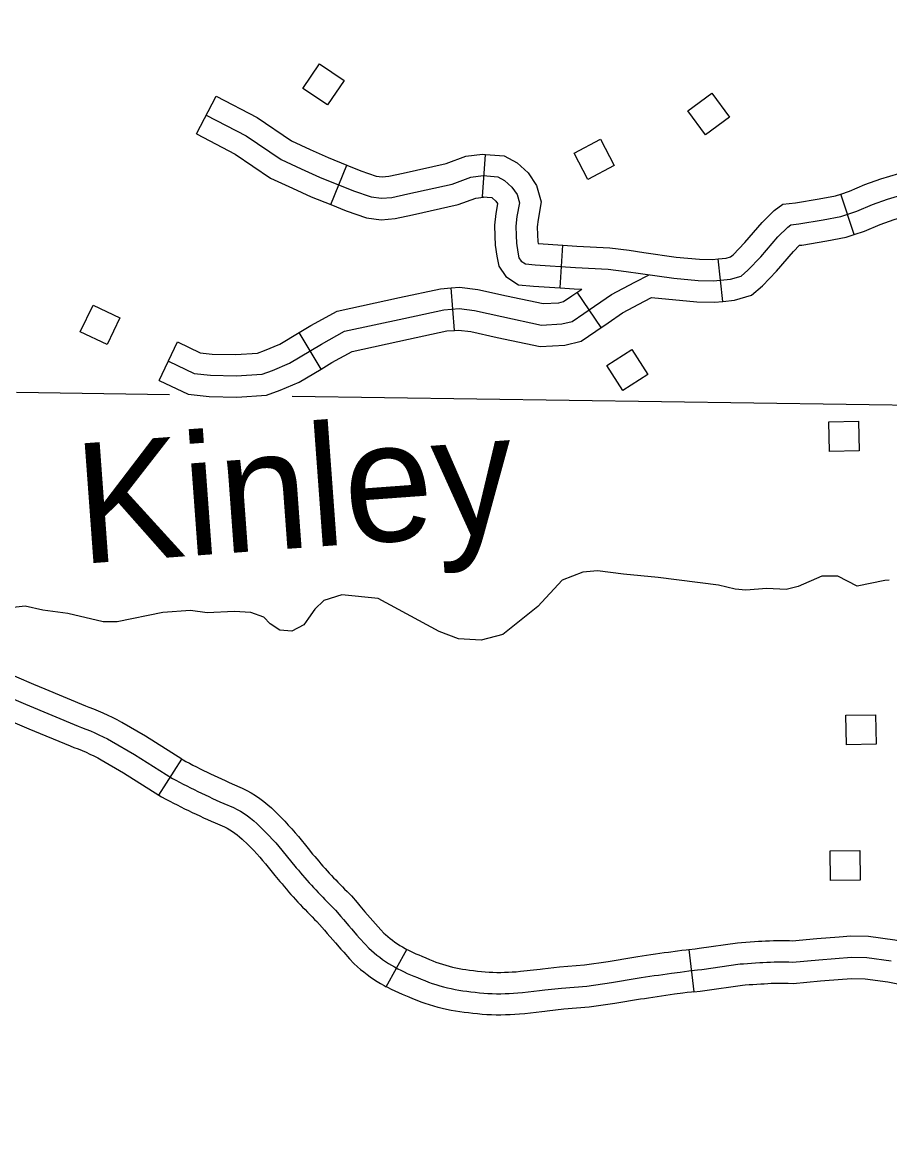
# Model space of a CAD drawing. Extents: x -19 to 366, y -4 to 359.
# Drawn here: x 136.395 to 136.972, y 194.537 to 195.278 of the extents above; entities that cross this region are included whole.
import ezdxf

# ---------------------------------------------------------------- set-up
doc = ezdxf.new("R2010")
doc.units = 0
for name, color, linetype in [('21', 7, 'Continuous'), ('R_Axis Annot', 7, 'Continuous'), ('R_ROW', 7, 'Continuous'), ('R_ROW Annot', 7, 'Continuous'), ('R_Temp Easement', 7, 'Continuous'), ('Sheet Fence', 7, 'Continuous')]:
    doc.layers.add(name, color=color, linetype=linetype)

msp = doc.modelspace()

# ---------------------------------------------------------------- linework, layer by layer
at = {"layer": '21'}
for points in [[(136.60897, 195.23912), (136.598, 195.22274), (136.58157, 195.23373), (136.59254, 195.25012)], [(136.85379, 195.23053), (136.8654, 195.2146), (136.84942, 195.20296), (136.83781, 195.21889)], [(136.78867, 195.18233), (136.77119, 195.17321), (136.76205, 195.19074), (136.77952, 195.19986)], [(136.45966, 195.08097), (136.45115, 195.06318), (136.43331, 195.07172), (136.44182, 195.0895)], [(136.80037, 195.05991), (136.81103, 195.04333), (136.7944, 195.03263), (136.78374, 195.04921)], [(136.93202, 194.99205), (136.93167, 195.01176), (136.95144, 195.01211), (136.95179, 194.9924)], [(136.9433, 194.79663), (136.94296, 194.81634), (136.96272, 194.81669), (136.96307, 194.79698)], [(136.93276, 194.70621), (136.93241, 194.72592), (136.95218, 194.72627), (136.95253, 194.70656)]]:
    msp.add_lwpolyline(points, close=True, dxfattribs=at)
at = {"layer": 'R_Axis Annot'}
for points in [[(136.49261, 195.0298), (136.39078, 195.03126)], [(137.06601, 195.02156), (136.57436, 195.02862)]]:
    msp.add_lwpolyline(points, dxfattribs=at)
at = {"layer": 'R_ROW'}
for p, q in [((136.48572, 194.76307), (136.50091, 194.78708)), ((136.63703, 194.6355), (136.65074, 194.66038)), ((136.83836, 194.66036), (136.84175, 194.63215))]:
    msp.add_line(p, q, dxfattribs=at)
for points in [[(136.41001, 194.83359), (136.4023, 194.83679), (136.37964, 194.84648), (136.37689, 194.84745), (136.37439, 194.84828), (136.37183, 194.84905), (136.36925, 194.84975), (136.36666, 194.85039), (136.36406, 194.85095), (136.36144, 194.85145), (136.35881, 194.85189), (136.35616, 194.85225), (136.35352, 194.85255), (136.35084, 194.85278), (136.34817, 194.85293), (136.34582, 194.85301), (136.31297, 194.85469), (136.30862, 194.85492)], [(136.37447, 194.83324), (136.39678, 194.82371), (136.43187, 194.80908), (136.43419, 194.80822), (136.43712, 194.80708), (136.44002, 194.80589), (136.44292, 194.80464), (136.44578, 194.80334), (136.44859, 194.80198), (136.4514, 194.80058), (136.4542, 194.79912), (136.46943, 194.79019), (136.49461, 194.77426), (136.497, 194.77298), (136.4994, 194.77172), (136.50181, 194.77047), (136.50424, 194.76923), (136.50667, 194.76801), (136.50909, 194.7668), (136.51152, 194.76561), (136.51397, 194.76442), (136.51642, 194.76326), (136.5189, 194.7621), (136.52135, 194.76096), (136.52382, 194.75984), (136.52629, 194.75872), (136.52879, 194.75762), (136.53525, 194.75482), (136.53767, 194.75365), (136.54003, 194.75235), (136.54233, 194.75094), (136.54457, 194.74942), (136.54671, 194.74779), (136.5488, 194.74606), (136.55077, 194.74423), (136.55469, 194.74047), (136.55694, 194.73824), (136.55914, 194.73595), (136.56132, 194.73363), (136.56343, 194.73127), (136.56551, 194.72887), (136.56755, 194.72644), (136.57706, 194.71479), (136.57849, 194.71311), (136.57989, 194.71143), (136.58134, 194.70976), (136.58276, 194.7081), (136.58421, 194.70645)], [(136.50091, 194.78708), (136.47682, 194.80232), (136.46108, 194.81155), (136.45788, 194.81322), (136.45485, 194.81473), (136.45181, 194.8162), (136.44867, 194.81763), (136.44553, 194.81898), (136.4424, 194.82027), (136.43924, 194.8215), (136.43708, 194.8223), (136.41001, 194.83359)], [(136.30709, 194.82655), (136.31148, 194.82632), (136.34462, 194.82463), (136.34687, 194.82455), (136.3488, 194.82444), (136.35073, 194.82427), (136.35265, 194.82406), (136.35456, 194.8238), (136.35646, 194.82348), (136.35836, 194.82312), (136.36025, 194.82271), (136.36214, 194.82224), (136.364, 194.82174), (136.36583, 194.82119), (136.36769, 194.82057), (136.3693, 194.82), (136.39126, 194.81062), (136.39908, 194.80736)], [(136.39908, 194.80736), (136.42666, 194.79587), (136.42914, 194.79494), (136.43184, 194.79389), (136.43451, 194.7928), (136.43717, 194.79165), (136.43975, 194.79048), (136.44233, 194.78924), (136.44493, 194.78793), (136.44731, 194.78669), (136.46204, 194.77806), (136.48572, 194.76307)], [(136.50091, 194.78708), (136.50177, 194.78653), (136.50365, 194.78553), (136.50597, 194.78431), (136.5083, 194.7831), (136.51065, 194.78191), (136.51302, 194.78071), (136.5154, 194.77953), (136.51775, 194.77838), (136.52011, 194.77723), (136.52248, 194.7761), (136.5249, 194.77498), (136.52729, 194.77387), (136.52969, 194.77277), (136.53207, 194.7717), (136.53448, 194.77064), (136.54117, 194.76774), (136.54419, 194.76627), (136.54718, 194.76463), (136.55002, 194.76288), (136.55287, 194.76096), (136.55556, 194.7589), (136.55817, 194.75674), (136.56051, 194.75457), (136.56462, 194.75064), (136.56707, 194.7482), (136.56944, 194.74574), (136.5718, 194.74322), (136.57408, 194.74066), (136.57632, 194.73809), (136.5785, 194.73549), (136.58491, 194.72764)], [(136.48572, 194.76307), (136.48745, 194.76198), (136.49035, 194.76043), (136.49283, 194.75912), (136.49531, 194.75784), (136.49782, 194.75656), (136.50031, 194.75531), (136.50279, 194.75407), (136.5053, 194.75284), (136.50783, 194.75162), (136.51037, 194.75041), (136.5129, 194.74923), (136.51541, 194.74806), (136.51796, 194.7469), (136.52052, 194.74574), (136.5231, 194.74461), (136.52932, 194.74191), (136.53115, 194.74102), (136.53289, 194.74007), (136.53463, 194.739), (136.53628, 194.73789), (136.53785, 194.73668), (136.53942, 194.73538), (136.54103, 194.73389), (136.54477, 194.73031), (136.54681, 194.72827), (136.54885, 194.72617), (136.55084, 194.72404), (136.55277, 194.72188), (136.5547, 194.71965), (136.5566, 194.71738), (136.56291, 194.70967)], [(136.58491, 194.72764), (136.58799, 194.72387), (136.58937, 194.72224), (136.59071, 194.72063), (136.59209, 194.71904), (136.59349, 194.71741), (136.59484, 194.71588), (136.59624, 194.71431), (136.59764, 194.71276), (136.59907, 194.7112), (136.60054, 194.70962), (136.60196, 194.70809), (136.60337, 194.70662), (136.60484, 194.70511), (136.60635, 194.70357), (136.60782, 194.70208), (136.60931, 194.7006), (136.61101, 194.69893), (136.6138, 194.696), (136.6176, 194.69151), (136.61934, 194.68946), (136.62285, 194.68537), (136.62459, 194.68336), (136.62815, 194.6793), (136.62993, 194.6773), (136.63342, 194.67336), (136.63535, 194.6713), (136.63651, 194.67026), (136.63801, 194.66898), (136.63956, 194.66774), (136.64117, 194.66651), (136.64282, 194.66531), (136.64446, 194.66417), (136.64614, 194.66308), (136.64782, 194.66204), (136.64955, 194.66104), (136.65074, 194.66038)], [(136.56291, 194.70967), (136.56614, 194.70571), (136.56761, 194.70397), (136.56907, 194.70223), (136.57058, 194.70048), (136.57203, 194.69879), (136.57358, 194.69703), (136.57512, 194.69531), (136.57665, 194.69361), (136.57821, 194.69192), (136.57973, 194.69028), (136.58129, 194.68861), (136.58292, 194.6869), (136.58453, 194.68525), (136.58609, 194.68365), (136.5877, 194.68203), (136.58933, 194.6804), (136.59076, 194.679), (136.59266, 194.677), (136.59593, 194.67314), (136.59773, 194.67102), (136.60134, 194.66681), (136.60318, 194.66469), (136.60683, 194.66052), (136.60868, 194.65843), (136.61244, 194.65421), (136.61545, 194.65099), (136.6178, 194.64888), (136.6199, 194.6471), (136.62204, 194.64537), (136.62421, 194.64372), (136.62638, 194.64214), (136.62861, 194.6406), (136.6309, 194.6391), (136.63322, 194.63766), (136.63558, 194.6363), (136.63703, 194.6355)], [(136.58421, 194.70645), (136.58568, 194.70481), (136.58715, 194.70318), (136.58864, 194.70156), (136.59013, 194.69995), (136.59163, 194.69835), (136.59314, 194.69676), (136.59468, 194.69518), (136.59622, 194.69361), (136.59776, 194.69205), (136.59932, 194.6905), (136.60088, 194.68896), (136.60323, 194.6865), (136.60677, 194.68232), (136.60854, 194.68024), (136.61209, 194.67609), (136.61389, 194.67403), (136.61749, 194.66991), (136.6193, 194.66786), (136.62293, 194.66378), (136.6254, 194.66115), (136.62716, 194.65957), (136.62895, 194.65804), (136.6308, 194.65656), (136.63269, 194.65512), (136.6346, 194.65373), (136.63654, 194.65239), (136.63852, 194.65109), (136.64052, 194.64985), (136.64257, 194.64867), (136.64464, 194.64753), (136.64676, 194.64645), (136.64887, 194.64542), (136.65103, 194.64444), (136.65322, 194.64352), (136.6554, 194.64266), (136.65787, 194.64163), (136.66027, 194.64058), (136.66271, 194.63959), (136.66516, 194.63866), (136.66762, 194.63778), (136.67011, 194.63695), (136.67262, 194.63619), (136.67515, 194.63548), (136.67768, 194.63483), (136.68023, 194.63425), (136.68281, 194.63372), (136.68538, 194.63325), (136.68797, 194.63283), (136.69057, 194.63248), (136.69339, 194.63216), (136.6962, 194.63181), (136.69903, 194.63152), (136.70185, 194.63128), (136.7047, 194.63109), (136.70755, 194.63097), (136.71039, 194.63089), (136.71323, 194.63088), (136.71607, 194.63092), (136.71891, 194.63101), (136.72175, 194.63117), (136.72459, 194.63138), (136.7278, 194.63169), (136.73891, 194.63296), (136.74262, 194.63338), (136.75374, 194.63461), (136.77051, 194.63599), (136.78697, 194.63835), (136.80404, 194.64117), (136.80661, 194.64158), (136.8095, 194.64203), (136.81528, 194.64291), (136.81818, 194.64333), (136.82396, 194.64416), (136.82686, 194.64455), (136.83266, 194.64533), (136.83554, 194.6457), (136.83844, 194.64606), (136.84425, 194.64676), (136.84715, 194.64709), (136.87253, 194.65066), (136.8747, 194.65085), (136.87742, 194.65107), (136.88014, 194.65127), (136.88286, 194.65144), (136.88558, 194.65159), (136.88777, 194.65171), (136.89023, 194.65186), (136.89269, 194.65198), (136.89515, 194.65207), (136.89764, 194.65211), (136.9001, 194.65213), (136.90257, 194.6521), (136.90503, 194.65204), (136.9075, 194.65194), (136.92486, 194.65354), (136.94659, 194.65526), (136.9569, 194.65506), (136.97319, 194.65279)], [(136.83835, 194.66036), (136.84258, 194.66086), (136.84535, 194.66118), (136.87091, 194.66478), (136.8735, 194.66501), (136.87634, 194.66524), (136.87919, 194.66544), (136.88203, 194.66562), (136.88479, 194.66577), (136.88693, 194.66589), (136.88946, 194.66605), (136.89211, 194.66617), (136.89477, 194.66627), (136.89747, 194.66632), (136.90014, 194.66633), (136.90281, 194.6663), (136.90548, 194.66624), (136.90713, 194.66617), (136.92365, 194.66769), (136.93846, 194.66886)], [(136.93846, 194.66886), (136.94617, 194.66947), (136.95802, 194.66925), (136.97557, 194.6668), (137.00278, 194.66137), (137.0039, 194.66115), (137.00887, 194.6603), (137.01118, 194.66), (137.01608, 194.65965), (137.02109, 194.65951), (137.0268, 194.65945), (137.03131, 194.65949), (137.03746, 194.65955), (137.03842, 194.65957)], [(136.65074, 194.66038), (136.6513, 194.66008), (136.65309, 194.65916), (136.6549, 194.65828), (136.65671, 194.65747), (136.6586, 194.65667), (136.66076, 194.65581), (136.66344, 194.65469), (136.66578, 194.65368), (136.66792, 194.6528), (136.67008, 194.65198), (136.67224, 194.65121), (136.67442, 194.65049), (136.6766, 194.64982), (136.67882, 194.64921), (136.68104, 194.64864), (136.68326, 194.64813), (136.68552, 194.64766), (136.68777, 194.64725), (136.69004, 194.64689), (136.69231, 194.64658), (136.69507, 194.64627), (136.69782, 194.64593), (136.70037, 194.64566), (136.70291, 194.64544), (136.70547, 194.64528), (136.70804, 194.64517), (136.71061, 194.6451), (136.71317, 194.64508), (136.71574, 194.64512), (136.71829, 194.64521), (136.72084, 194.64534), (136.72338, 194.64553), (136.72631, 194.64581), (136.73731, 194.64707), (136.73935, 194.6473)], [(136.73935, 194.6473), (136.74104, 194.64749), (136.75237, 194.64875), (136.76892, 194.65011), (136.78481, 194.65239), (136.80176, 194.65519), (136.80439, 194.65561), (136.80734, 194.65607), (136.81319, 194.65696), (136.81615, 194.65739), (136.822, 194.65823), (136.82496, 194.65863), (136.83082, 194.65941), (136.83375, 194.65979), (136.83672, 194.66016), (136.83836, 194.66036)], [(136.84175, 194.63215), (136.84592, 194.63265), (136.84896, 194.633), (136.87415, 194.63654), (136.87591, 194.6367), (136.8785, 194.63691), (136.88109, 194.6371), (136.88368, 194.63726), (136.88636, 194.6374), (136.88862, 194.63753), (136.89101, 194.63768), (136.89327, 194.63779), (136.89554, 194.63787), (136.89781, 194.63791), (136.90006, 194.63792), (136.90232, 194.6379), (136.90458, 194.63784), (136.90787, 194.63771), (136.92607, 194.63938), (136.9407, 194.64054)], [(136.9407, 194.64054), (136.94702, 194.64104), (136.95579, 194.64088), (136.97082, 194.63878), (136.99727, 194.6335), (136.99877, 194.63321), (137.00461, 194.63221), (137.00833, 194.63172), (137.01469, 194.63127), (137.02053, 194.63111), (137.02676, 194.63104), (137.03158, 194.63108), (137.03793, 194.63115), (137.03903, 194.63117)], [(136.74254, 194.61907), (136.74052, 194.61884), (136.72929, 194.61756), (136.72579, 194.61722), (136.72266, 194.61699), (136.71953, 194.61682), (136.71641, 194.61672), (136.7133, 194.61667), (136.71016, 194.61669), (136.70705, 194.61677), (136.70393, 194.61691), (136.70079, 194.61711), (136.69769, 194.61738), (136.69458, 194.6177), (136.69172, 194.61806), (136.68882, 194.61839), (136.68591, 194.61878), (136.68299, 194.61924), (136.6801, 194.61977), (136.67721, 194.62037), (136.67432, 194.62103), (136.67148, 194.62176), (136.66864, 194.62255), (136.66581, 194.62341), (136.66301, 194.62434), (136.66024, 194.62533), (136.6575, 194.62637), (136.65476, 194.62749), (136.6523, 194.62856), (136.65004, 194.6295), (136.64784, 194.63038), (136.64536, 194.63142), (136.64284, 194.63256), (136.64042, 194.63373), (136.63799, 194.63498), (136.63703, 194.6355)], [(136.84175, 194.63215), (136.84017, 194.63196), (136.83733, 194.63161), (136.83451, 194.63124), (136.82876, 194.63048), (136.82592, 194.63009), (136.82021, 194.62927), (136.81737, 194.62886), (136.81167, 194.62799), (136.80882, 194.62755), (136.80631, 194.62715), (136.78914, 194.62431), (136.7721, 194.62187), (136.75511, 194.62047), (136.7442, 194.61926), (136.74254, 194.61907)]]:
    msp.add_lwpolyline(points, dxfattribs=at)
at = {"layer": 'R_ROW Annot'}
for p, q in [((136.51061, 195.20343), (136.52369, 195.22865)), ((136.70097, 195.16147), (136.70299, 195.18981)), ((136.60001, 195.15635), (136.6107, 195.18267)), ((136.94851, 195.13648), (136.93958, 195.16345)), ((136.75281, 195.10099), (136.75463, 195.12934)), ((136.86115, 195.09194), (136.85799, 195.12018)), ((136.68249, 195.07264), (136.68022, 195.10095)), ((136.78011, 195.07458), (136.76399, 195.09797)), ((136.59361, 195.04683), (136.57906, 195.07123)), ((136.48586, 195.03925), (136.49808, 195.0649))]:
    msp.add_line(p, q, dxfattribs=at)
for points in [[(136.52369, 195.22865), (136.551, 195.21448), (136.57402, 195.19891), (136.58641, 195.19316), (136.59823, 195.18773), (136.6107, 195.18267)], [(136.51715, 195.21604), (136.54372, 195.20226), (136.56701, 195.1865), (136.58046, 195.18027), (136.59259, 195.17469), (136.61522, 195.1655), (136.62703, 195.16156), (136.63392, 195.16058), (136.64081, 195.16123), (136.6513, 195.16353), (136.68082, 195.17009), (136.69329, 195.17469), (136.70149, 195.17567), (136.71135, 195.17497)], [(136.51061, 195.20343), (136.53645, 195.19003), (136.56, 195.1741), (136.5745, 195.16737), (136.58695, 195.16165), (136.60001, 195.15635)], [(136.6107, 195.18267), (136.62015, 195.17883), (136.63031, 195.17544), (136.63426, 195.17488), (136.63861, 195.17529), (136.64824, 195.1774), (136.67681, 195.18375), (136.68994, 195.18859), (136.70114, 195.18994), (136.70299, 195.18981)], [(136.70299, 195.18981), (136.71548, 195.18892), (136.72403, 195.1842), (136.73146, 195.17752), (136.73712, 195.1692), (136.74013, 195.15824), (136.73808, 195.14651), (136.73751, 195.1415), (136.73767, 195.13632), (136.7378, 195.13185), (136.73801, 195.13041), (136.75463, 195.12934)], [(136.93958, 195.16345), (136.94527, 195.16533), (136.95556, 195.16973), (136.96627, 195.1735), (136.97823, 195.17714), (136.98434, 195.17847), (136.99316, 195.18072), (137.00302, 195.18166), (137.01275, 195.18124), (137.03218, 195.1756), (137.04491, 195.17049)], [(136.71135, 195.17497), (136.71574, 195.17255), (136.72068, 195.16811), (136.72405, 195.16316), (136.72559, 195.15754), (136.72401, 195.14854), (136.72328, 195.14209), (136.72347, 195.13589), (136.72363, 195.13061), (136.72449, 195.12467), (136.72529, 195.12102), (136.72675, 195.11876), (136.7297, 195.11684)], [(136.60001, 195.15635), (136.6103, 195.15217), (136.62375, 195.14768), (136.63358, 195.14628), (136.64301, 195.14717), (136.65436, 195.14966), (136.68484, 195.15644), (136.69664, 195.16078), (136.70183, 195.16141), (136.70097, 195.16147)], [(136.70097, 195.16147), (136.70723, 195.16102), (136.70745, 195.1609), (136.7099, 195.15869), (136.71098, 195.15712), (136.71105, 195.15685), (136.70995, 195.15057), (136.70905, 195.14268), (136.70927, 195.13547), (136.70945, 195.12937), (136.71051, 195.12213), (136.71196, 195.11545), (136.71649, 195.1085), (136.72493, 195.103), (136.73505, 195.10213), (136.75281, 195.10099)], [(136.80634, 195.11054), (136.82837, 195.10735), (136.84469, 195.10577), (136.8549, 195.10554), (136.86609, 195.10679), (136.87314, 195.10884), (136.87762, 195.11265), (136.8863, 195.12163), (136.8976, 195.13484), (136.90427, 195.14147), (136.90631, 195.14291), (136.91155, 195.14352), (136.92776, 195.14631), (136.93963, 195.1485), (136.95031, 195.15204), (136.96071, 195.15649), (136.9707, 195.16), (136.98182, 195.16338)], [(136.85799, 195.12018), (136.8633, 195.12077), (136.86625, 195.12163), (136.86789, 195.12302), (136.87579, 195.1312), (136.88718, 195.14451), (136.89511, 195.15239), (136.90107, 195.1566), (136.90952, 195.15759), (136.92527, 195.16029), (136.9361, 195.16229), (136.93958, 195.16345)], [(136.94851, 195.13648), (136.95534, 195.13874), (136.96587, 195.14324), (136.97512, 195.1465), (136.98541, 195.14962), (136.99088, 195.15082), (136.99804, 195.15264), (137.00377, 195.15319), (137.00812, 195.15301), (137.02291, 195.14871), (137.03433, 195.14413)], [(136.86115, 195.09194), (136.86889, 195.09281), (136.88002, 195.09605), (136.88735, 195.10227), (136.89681, 195.11207), (136.90802, 195.12517), (136.91217, 195.1293), (136.91359, 195.12946), (136.93026, 195.13233), (136.94317, 195.13471), (136.94851, 195.13648)], [(136.75463, 195.12934), (136.76384, 195.12875), (136.78585, 195.12754), (136.79867, 195.126), (136.80843, 195.12459)], [(136.80843, 195.12459), (136.83007, 195.12146), (136.84554, 195.11996), (136.85427, 195.11976), (136.85799, 195.12018)], [(136.7297, 195.11684), (136.73611, 195.11629), (136.763, 195.11457), (136.78461, 195.11339), (136.7968, 195.11191), (136.80634, 195.11054)], [(136.49197, 195.05207), (136.50908, 195.04392), (136.52008, 195.0427), (136.53718, 195.04229), (136.55429, 195.04351), (136.56122, 195.04596), (136.57262, 195.05085), (136.5938, 195.06348), (136.60928, 195.07204), (136.64879, 195.0806), (136.67527, 195.08631), (136.68545, 195.08712), (136.69564, 195.0859), (136.71397, 195.08182), (136.74044, 195.07612), (136.75389, 195.07693), (136.76081, 195.07856), (136.76855, 195.08386), (136.78688, 195.0965), (136.80236, 195.10465), (136.81193, 195.10973)], [(136.57906, 195.07123), (136.58673, 195.0758), (136.60424, 195.08548), (136.64579, 195.09449), (136.6732, 195.10039), (136.68022, 195.10095)], [(136.68022, 195.10095), (136.68574, 195.1014), (136.69803, 195.09992), (136.71701, 195.0957), (136.74153, 195.09042), (136.75181, 195.09104), (136.75498, 195.09178), (136.76051, 195.09557), (136.76711, 195.10012)], [(136.75281, 195.10099), (136.76215, 195.10039), (136.76711, 195.10012)], [(136.78469, 195.07773), (136.79425, 195.08432), (136.809, 195.09209), (136.81356, 195.09451)], [(136.81356, 195.09451), (136.84384, 195.09158), (136.85553, 195.09131), (136.86115, 195.09194)], [(136.68249, 195.07264), (136.68517, 195.07285), (136.69324, 195.07188), (136.71093, 195.06795), (136.73936, 195.06182), (136.75596, 195.06283), (136.76665, 195.06535), (136.77659, 195.07215), (136.78469, 195.07773)], [(136.49808, 195.0649), (136.51303, 195.05777), (136.52103, 195.05688), (136.53685, 195.05651), (136.55137, 195.05755), (136.55605, 195.0592), (136.56616, 195.06353), (136.57906, 195.07123)], [(136.59361, 195.04683), (136.60088, 195.05117), (136.61433, 195.0586), (136.65179, 195.06672), (136.67734, 195.07222), (136.68249, 195.07264)], [(136.48586, 195.03925), (136.50513, 195.03007), (136.51912, 195.02851), (136.53752, 195.02807), (136.55722, 195.02948), (136.56639, 195.03272), (136.57909, 195.03817), (136.59361, 195.04683)]]:
    msp.add_lwpolyline(points, dxfattribs=at)
at = {"layer": 'R_Temp Easement'}
for points in [[(136.9717, 194.9063), (136.96897, 194.90605), (136.95046, 194.90218), (136.93757, 194.90895), (136.92698, 194.90891), (136.91113, 194.90201), (136.9032, 194.90008), (136.89034, 194.90079), (136.87635, 194.89959), (136.86916, 194.90032), (136.85818, 194.90293), (136.81807, 194.90807), (136.795, 194.91025), (136.77759, 194.91245), (136.76776, 194.91165), (136.75417, 194.90628), (136.73799, 194.88877)], [(136.73799, 194.88877), (136.71463, 194.87008), (136.70028, 194.86623), (136.68515, 194.8673), (136.67227, 194.87218), (136.6317, 194.89401), (136.60749, 194.89656), (136.59541, 194.89272), (136.58938, 194.887), (136.58522, 194.88106)], [(136.58522, 194.88106), (136.58204, 194.87651), (136.57411, 194.8723), (136.56617, 194.87303), (136.55972, 194.87717), (136.55554, 194.88171), (136.54683, 194.8847), (136.53586, 194.88542), (136.51771, 194.88458), (136.50674, 194.88605), (136.48821, 194.88484), (136.45799, 194.87864), (136.44854, 194.8786), (136.42506, 194.88419), (136.40841, 194.8864), (136.39668, 194.889), (136.37627, 194.88664)]]:
    msp.add_lwpolyline(points, dxfattribs=at)
at = {"layer": 'Sheet Fence'}
for points in [[(139.44064, 1.53154), (139.25106, 10.14733), (139.06082, 18.76327), (138.86992, 27.37935), (138.67836, 35.99557), (138.48613, 44.61194), (138.29325, 53.22845), (138.09971, 61.84511), (137.9055, 70.46191), (137.71065, 79.07885), (137.51513, 87.69595), (137.31896, 96.31318), (137.12214, 104.93057), (136.92466, 113.54809), (136.72653, 122.16577), (136.52775, 130.78359), (136.32832, 139.40156), (136.12824, 148.01968), (135.9275, 156.63794), (135.72612, 165.25636), (135.5241, 173.87492), (135.32143, 182.49362), (135.11811, 191.11248), (134.91415, 199.73149), (134.70954, 208.35064), (134.50429, 216.96995), (134.2984, 225.5894), (134.09187, 234.209), (133.8847, 242.82876), (133.6769, 251.44866), (133.46845, 260.06872), (133.25937, 268.68892), (133.04965, 277.30928), (132.8393, 285.92978), (132.62831, 294.55044), (132.41669, 303.17125), (132.20444, 311.79221), (131.99156, 320.41333), (131.77805, 329.0346), (131.56391, 337.65601), (131.34914, 346.27759)], [(0, 189.51617), (7.11214, 189.52059), (14.22427, 189.53386), (21.33637, 189.55597), (28.44845, 189.58693), (35.56048, 189.62672), (42.67245, 189.67537), (49.78436, 189.73285), (56.89619, 189.79918), (64.00793, 189.87436), (71.11958, 189.95838), (78.23111, 190.05124), (85.34253, 190.15294), (92.45381, 190.26349), (99.56495, 190.38288), (106.67593, 190.51112), (113.78675, 190.6482), (120.89739, 190.79412), (128.00785, 190.94888), (135.11811, 191.11248), (142.22816, 191.28493), (149.33799, 191.46621), (156.44759, 191.65634), (163.55694, 191.85531), (170.66605, 192.06312), (177.77489, 192.27977), (184.88345, 192.50526), (191.99173, 192.73959), (199.09971, 192.98276), (206.20739, 193.23477), (213.31474, 193.49561), (220.42177, 193.7653), (227.52845, 194.04382), (234.63479, 194.33118), (241.74076, 194.62738), (248.84635, 194.93241), (255.95157, 195.24628), (263.05638, 195.56898), (270.16079, 195.90052), (277.26478, 196.24089), (284.36834, 196.5901), (291.47147, 196.94814), (298.57414, 197.31501), (305.67635, 197.69072), (312.77809, 198.07525), (319.87934, 198.46862), (326.9801, 198.87082), (334.08035, 199.28185), (341.18009, 199.7017)]]:
    msp.add_spline(points, degree=3, dxfattribs=at)

# ---------------------------------------------------------------- texts
at = {"layer": 'R_Temp Easement'}
msp.add_text('Kinley', height=0.08, rotation=4.1878, dxfattribs=at).set_placement((136.43336, 194.91705))

doc.saveas('drawing.dxf')
